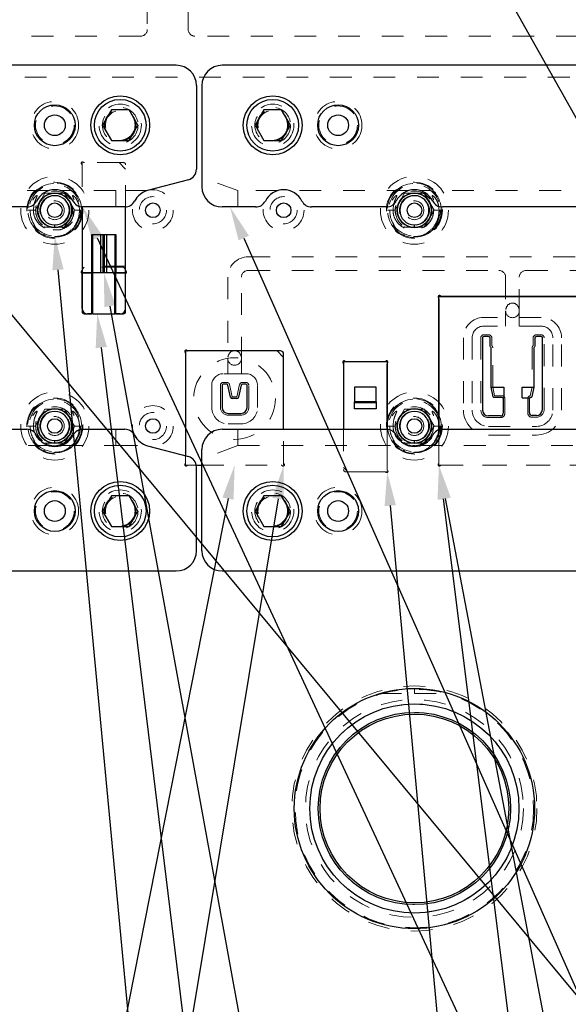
# Model space of a CAD drawing. Header units: inches. Extents: x 1880 to 2363, y -453 to -54.
# Tile 859 of 1056: x 2041.62 to 2044.14, y -70.51 to -66. Entities that reach past the tile are written whole.
import ezdxf

# ---------------------------------------------------------------- set-up
doc = ezdxf.new("R2010")
doc.units = ezdxf.units.IN
doc.header["$LTSCALE"] = 0.5
doc.header["$MEASUREMENT"] = 0
doc.linetypes.add('HIDDEN', pattern=[0.225, 0.15, -0.075])
for name, color, linetype in [('DIE-M-S', 8, 'Continuous'), ('DIE-M-S2', 1, 'Continuous'), ('DIE-M-S3', 8, 'Continuous'), ('DSS-M-S', 53, 'Continuous'), ('RAI-M-S', 8, 'Continuous'), ('SID-M-S', 105, 'Continuous'), ('SVD-M-S', 8, 'Continuous')]:
    doc.layers.add(name, color=color, linetype=linetype)

msp = doc.modelspace()

# ---------------------------------------------------------------- linework, layer by layer
at = {"layer": 'DIE-M-S', "linetype": 'HIDDEN', "lineweight": 18}
for p, q in [((2041.90679, -66.66336), (2041.90679, -66.85585)), ((2042.09679, -66.6524), (2041.91775, -66.6524)), ((2042.10679, -66.85585), (2042.10679, -66.6624)), ((2042.83179, -68.03011), (2042.83179, -67.87617)), ((2043.10679, -67.87617), (2043.10679, -68.06107)), ((2043.30679, -68.06011), (2043.30679, -67.87628)), ((2043.54429, -67.87878), (2043.54429, -68.03011)), ((2042.38179, -67.99787), (2042.38179, -68.03011)), ((2042.39275, -68.04107), (2042.43106, -68.04107)), ((2042.45679, -68.04107), (2042.82084, -68.04107)), ((2043.11679, -68.07107), (2043.29584, -68.07107)), ((2043.55525, -68.04107), (2044.18929, -68.04107))]:
    msp.add_line(p, q, dxfattribs=at)
at = {"layer": 'DIE-M-S', "linetype": 'Continuous', "lineweight": 25}
for p, q in [((2041.90679, -66.85585), (2041.90679, -67.14645)), ((2042.10679, -67.14645), (2042.10679, -66.85585)), ((2041.90679, -67.1609), (2041.90679, -67.33607)), ((2042.10679, -67.33607), (2042.10679, -67.1609)), ((2044.20834, -67.26607), (2043.55525, -67.26607)), ((2043.54429, -67.27702), (2043.54429, -67.87878)), ((2041.91679, -67.34607), (2041.95179, -67.34607)), ((2042.06179, -67.34607), (2042.09679, -67.34607)), ((2042.38179, -67.52702), (2042.38179, -67.99787)), ((2042.81679, -67.51607), (2042.39275, -67.51607)), ((2042.83179, -67.87617), (2042.83179, -67.53107)), ((2043.10679, -67.57702), (2043.10679, -67.87617)), ((2043.29584, -67.56607), (2043.11775, -67.56607)), ((2043.30679, -67.87628), (2043.30679, -67.57702)), ((2042.43106, -68.04107), (2042.45679, -68.04107))]:
    msp.add_line(p, q, dxfattribs=at)
at = {"layer": 'DIE-M-S', "linetype": 'HIDDEN', "lineweight": 18}
for centre in [(2042.08179, -66.48097), (2042.78179, -66.48097), (2042.08179, -68.25117), (2042.78179, -68.25117)]:
    msp.add_circle(centre, 0.068, dxfattribs=at)
at = {"layer": 'DIE-M-S', "linetype": 'Continuous', "lineweight": 25}
for centre, radius in [((2041.78179, -66.87107), 0.079), ((2043.43179, -66.87107), 0.079), ((2042.23179, -66.87107), 0.0335), ((2042.83179, -66.87107), 0.0335), ((2041.78179, -67.86107), 0.079), ((2043.43179, -67.86107), 0.079), ((2042.23179, -67.86107), 0.0335), ((2043.43179, -69.61607), 0.55118)]:
    msp.add_circle(centre, radius, dxfattribs=at)
at = {"layer": 'DIE-M-S', "linetype": 'HIDDEN', "lineweight": 18}
for centre, radius, start, end in [((2041.90891, -66.65453), 0.006, 42.59227, 227.40773), ((2041.90079, -66.66336), 0.006, 0, 47.40773), ((2041.91775, -66.6464), 0.006, 222.59227, 270), ((2042.09679, -66.6624), 0.01, 0, 90), ((2042.38391, -68.03894), 0.006, 132.59227, 317.40773), ((2042.37579, -68.03011), 0.006, 312.59227, 0), ((2042.82967, -68.03894), 0.006, 222.59227, 47.40773), ((2042.83779, -68.03011), 0.006, 180, 227.40773), ((2043.54641, -68.03894), 0.006, 132.59227, 317.40773), ((2043.53829, -68.03011), 0.006, 312.59227, 0), ((2042.39275, -68.04707), 0.006, 90, 137.40773), ((2042.82084, -68.04707), 0.006, 42.59227, 90), ((2043.11679, -68.06107), 0.01, 180, 270), ((2043.29584, -68.07707), 0.006, 42.59227, 90), ((2043.30467, -68.06894), 0.006, 222.59227, 47.40773), ((2043.31279, -68.06011), 0.006, 180, 227.40773), ((2043.55525, -68.04707), 0.006, 90, 137.40773)]:
    msp.add_arc(centre, radius, start, end, dxfattribs=at)
at = {"layer": 'DIE-M-S', "linetype": 'Continuous', "lineweight": 25}
for centre, radius, start, end in [((2041.90891, -67.15528), 0.006, 132.59227, 249.29519), ((2041.90079, -67.14645), 0.006, 312.59227, 0), ((2042.11279, -67.14645), 0.006, 180, 227.40773), ((2042.10467, -67.15528), 0.006, 290.70481, 47.40773), ((2043.54641, -67.26819), 0.006, 42.59227, 227.40773), ((2043.55525, -67.26007), 0.006, 222.59227, 270), ((2043.53829, -67.27702), 0.006, 0, 47.40773), ((2041.91679, -67.33607), 0.01, 180, 270), ((2042.09679, -67.33607), 0.01, 270, 0), ((2042.38391, -67.51819), 0.006, 42.59227, 227.40773), ((2042.37579, -67.52702), 0.006, 0, 47.40773), ((2042.39275, -67.51007), 0.006, 222.59227, 270), ((2042.81679, -67.53107), 0.015, 0, 90), ((2043.10891, -67.56819), 0.006, 42.59227, 227.40773), ((2043.10079, -67.57702), 0.006, 0, 47.40773), ((2043.11775, -67.56007), 0.006, 222.59227, 270), ((2043.29584, -67.56007), 0.006, 270, 317.40773), ((2043.30467, -67.56819), 0.006, 312.59227, 137.40773), ((2043.31279, -67.57702), 0.006, 132.59227, 180)]:
    msp.add_arc(centre, radius, start, end, dxfattribs=at)
at = {"layer": 'DIE-M-S2', "linetype": 'HIDDEN', "lineweight": 18}
for p, q in [((2041.90679, -66.6524), (2041.90679, -66.85585)), ((2042.07679, -66.6524), (2041.90679, -66.6524)), ((2042.10679, -66.6824), (2042.07679, -66.6524)), ((2042.10679, -66.85585), (2042.10679, -66.6824)), ((2042.10679, -67.1274), (2041.90679, -67.1274)), ((2041.91679, -67.1324), (2041.90679, -67.1424)), ((2042.09679, -67.1324), (2041.91679, -67.1324)), ((2042.10679, -67.1424), (2042.09679, -67.1324)), ((2042.83179, -68.04107), (2042.83179, -67.87617)), ((2043.10679, -67.87617), (2043.10679, -68.05107)), ((2043.10679, -67.87617), (2043.10679, -68.05107)), ((2043.30679, -67.87628), (2043.30679, -68.07107)), ((2043.30679, -67.87628), (2043.30679, -68.07107)), ((2043.54429, -68.04107), (2043.54429, -67.87878)), ((2042.38179, -67.99787), (2042.38179, -68.04107)), ((2042.38179, -68.04107), (2042.43106, -68.04107)), ((2042.45679, -68.04107), (2042.83179, -68.04107)), ((2043.12679, -68.07107), (2043.10679, -68.05107)), ((2043.12679, -68.07107), (2043.10679, -68.05107)), ((2043.30679, -68.07107), (2043.12679, -68.07107)), ((2043.30679, -68.07107), (2043.12679, -68.07107)), ((2043.54429, -68.04107), (2044.16929, -68.04107))]:
    msp.add_line(p, q, dxfattribs=at)
at = {"layer": 'DIE-M-S2', "linetype": 'Continuous', "lineweight": 25}
for p, q in [((2041.90679, -66.85585), (2041.90679, -67.1574)), ((2042.10679, -67.1574), (2042.10679, -66.85585)), ((2041.95179, -67.1574), (2041.95179, -66.9824)), ((2041.95179, -66.9824), (2041.95679, -66.9824)), ((2041.95679, -67.1574), (2041.95679, -66.9824)), ((2041.95679, -66.9824), (2041.99265, -66.9824)), ((2041.99265, -67.1574), (2041.99265, -66.9824)), ((2041.99265, -66.9824), (2042.00315, -66.9824)), ((2042.00315, -67.1574), (2042.00315, -66.9824)), ((2042.00315, -66.9824), (2042.01044, -66.9824)), ((2042.01044, -67.1574), (2042.01044, -66.9824)), ((2042.01044, -66.9824), (2042.02094, -66.9824)), ((2042.02094, -67.1574), (2042.02094, -66.9824)), ((2042.02094, -66.9824), (2042.05679, -66.9824)), ((2042.05679, -66.9824), (2042.05679, -67.1574)), ((2042.05679, -66.9824), (2042.06179, -66.9824)), ((2042.06179, -66.9824), (2042.06179, -67.1574)), ((2041.90679, -67.32107), (2041.90679, -67.1574)), ((2041.95179, -67.1574), (2041.90679, -67.1574)), ((2041.90679, -67.1574), (2041.95179, -67.1574)), ((2041.95179, -67.34607), (2041.95179, -67.1574)), ((2041.95648, -67.1574), (2041.95179, -67.1574)), ((2041.95679, -67.1574), (2041.95179, -67.1574)), ((2041.95648, -67.34607), (2041.95648, -67.1574)), ((2041.99265, -67.1574), (2041.95679, -67.1574)), ((2042.00315, -67.1574), (2041.99265, -67.1574)), ((2042.02094, -67.1574), (2042.00315, -67.1574)), ((2042.01044, -67.1574), (2042.00315, -67.1574)), ((2042.02094, -67.1574), (2042.01044, -67.1574)), ((2042.05679, -67.1574), (2042.02094, -67.1574)), ((2042.06179, -67.1574), (2042.05679, -67.1574)), ((2042.05711, -67.34607), (2042.05711, -67.1574)), ((2042.06179, -67.1574), (2042.05711, -67.1574)), ((2042.06179, -67.34607), (2042.06179, -67.1574)), ((2042.10679, -67.1574), (2042.06179, -67.1574)), ((2042.06179, -67.1574), (2042.10679, -67.1574)), ((2042.10679, -67.32107), (2042.10679, -67.1574)), ((2043.54429, -67.26607), (2044.21929, -67.26607)), ((2043.54429, -67.87878), (2043.54429, -67.26607)), ((2041.95179, -67.34607), (2041.93179, -67.34607)), ((2041.95648, -67.34607), (2041.95179, -67.34607)), ((2041.95648, -67.34607), (2042.05711, -67.34607)), ((2042.06179, -67.34607), (2042.05711, -67.34607)), ((2042.08179, -67.34607), (2042.06179, -67.34607)), ((2043.77226, -67.45051), (2043.74979, -67.45051)), ((2044.01379, -67.45051), (2043.99132, -67.45051)), ((2043.74462, -67.45568), (2043.74462, -67.78768)), ((2043.77943, -67.49509), (2043.77943, -67.45768)), ((2043.78127, -67.49692), (2043.77943, -67.49509)), ((2043.98415, -67.49509), (2043.98231, -67.49692)), ((2043.98415, -67.45768), (2043.98415, -67.49509)), ((2044.01896, -67.78568), (2044.01896, -67.45568)), ((2042.80179, -67.51607), (2042.38179, -67.51607)), ((2042.38179, -67.51607), (2042.38179, -67.99787)), ((2042.83179, -67.54607), (2042.80179, -67.51607)), ((2043.78337, -67.68276), (2043.78337, -67.50199)), ((2043.98021, -67.50199), (2043.98021, -67.68276)), ((2042.83179, -67.87617), (2042.83179, -67.54607)), ((2043.10679, -67.56607), (2043.10679, -67.87617)), ((2043.30679, -67.56607), (2043.10679, -67.56607)), ((2043.30679, -67.56607), (2043.10679, -67.56607)), ((2043.10679, -67.56607), (2043.10679, -67.87617)), ((2043.30679, -67.56607), (2043.30679, -67.87628)), ((2043.30679, -67.56607), (2043.30679, -67.87628)), ((2042.54962, -67.67407), (2042.54962, -67.77607)), ((2042.57105, -67.6689), (2042.55479, -67.6689)), ((2042.5884, -67.72889), (2042.5761, -67.67295)), ((2042.63749, -67.67295), (2042.62518, -67.72889)), ((2042.65879, -67.6689), (2042.64254, -67.6689)), ((2042.66396, -67.77607), (2042.66396, -67.67407)), ((2043.25679, -67.68299), (2043.15679, -67.68299)), ((2043.15679, -67.68299), (2043.15679, -67.74943)), ((2043.25679, -67.68299), (2043.15679, -67.68299)), ((2043.15679, -67.68299), (2043.15679, -67.74943)), ((2043.25679, -67.74943), (2043.25679, -67.68299)), ((2043.25679, -67.74943), (2043.25679, -67.68299)), ((2043.78342, -67.68299), (2043.78337, -67.68276)), ((2043.79328, -67.72782), (2043.78342, -67.68299)), ((2043.78342, -67.68299), (2043.84179, -67.68299)), ((2043.84179, -67.68299), (2043.84179, -67.73221)), ((2043.92679, -67.68299), (2043.98016, -67.68299)), ((2043.92679, -67.73221), (2043.92679, -67.68299)), ((2043.98016, -67.68299), (2043.9703, -67.72782)), ((2043.98021, -67.68276), (2043.98016, -67.68299)), ((2042.61754, -67.73504), (2042.59605, -67.73504)), ((2043.15679, -67.75443), (2043.15679, -67.74943)), ((2043.25679, -67.74943), (2043.15679, -67.74943)), ((2043.15679, -67.75443), (2043.15679, -67.74943)), ((2043.25679, -67.74943), (2043.15679, -67.74943)), ((2043.25679, -67.75443), (2043.15679, -67.75443)), ((2043.15679, -67.78233), (2043.15679, -67.75443)), ((2043.25679, -67.75443), (2043.15679, -67.75443)), ((2043.15679, -67.78233), (2043.15679, -67.75443)), ((2043.25679, -67.74943), (2043.25679, -67.75443)), ((2043.25679, -67.74943), (2043.25679, -67.75443)), ((2043.25679, -67.75443), (2043.25679, -67.78233)), ((2043.25679, -67.75443), (2043.25679, -67.78233)), ((2043.79605, -67.73004), (2043.79328, -67.72782)), ((2043.83379, -67.73004), (2043.79605, -67.73004)), ((2043.838, -67.73221), (2043.83379, -67.73004)), ((2043.838, -67.73221), (2043.84179, -67.73221)), ((2043.83896, -67.73521), (2043.83896, -67.80268)), ((2043.92679, -67.73221), (2043.96079, -67.73221)), ((2043.95962, -67.80068), (2043.95962, -67.73548)), ((2043.96434, -67.73033), (2043.96079, -67.73221)), ((2043.96778, -67.73003), (2043.96434, -67.73033)), ((2043.9703, -67.72782), (2043.96778, -67.73003)), ((2042.57679, -67.80324), (2042.63679, -67.80324)), ((2043.25679, -67.78233), (2043.15679, -67.78233)), ((2043.25679, -67.78233), (2043.15679, -67.78233)), ((2043.99179, -67.81285), (2043.97179, -67.81285)), ((2043.82679, -67.81485), (2043.77179, -67.81485)), ((2042.43106, -68.04107), (2042.45679, -68.04107))]:
    msp.add_line(p, q, dxfattribs=at)
for centre, radius, start, end in [((2041.93179, -67.32107), 0.025, 180, 270), ((2042.08179, -67.32107), 0.025, 270, 0), ((2043.74979, -67.45568), 0.00517, 90, 180), ((2043.77226, -67.45768), 0.00717, 0, 90), ((2043.99132, -67.45768), 0.00717, 90, 180), ((2044.01379, -67.45568), 0.00517, 0, 90), ((2043.7762, -67.50199), 0.00717, 0, 45), ((2043.98738, -67.50199), 0.00717, 135, 180), ((2042.55479, -67.67407), 0.00517, 90, 180), ((2042.57105, -67.67407), 0.00517, 12.40742, 90), ((2042.64254, -67.67407), 0.00517, 90, 167.59258), ((2042.65879, -67.67407), 0.00517, 0, 90), ((2042.59605, -67.72721), 0.00783, 192.40742, 270), ((2042.61754, -67.72721), 0.00783, 270, 347.59258), ((2043.83379, -67.73521), 0.00517, 0, 35.46923), ((2043.96479, -67.73548), 0.00517, 140.75669, 180), ((2042.57679, -67.77607), 0.02717, 180, 270), ((2042.63679, -67.77607), 0.02717, 270, 0), ((2043.77179, -67.78768), 0.02717, 180, 270), ((2043.82679, -67.80268), 0.01217, 270, 0), ((2043.97179, -67.80068), 0.01217, 180, 270), ((2043.99179, -67.78568), 0.02717, 270, 0)]:
    msp.add_arc(centre, radius, start, end, dxfattribs=at)
at = {"layer": 'DIE-M-S3', "linetype": 'HIDDEN', "lineweight": 18}
for p, q in [((2042.20627, -65.11607), (2042.20627, -66.04107)), ((2042.39377, -66.04107), (2042.39377, -65.11607)), ((2042.17502, -66.07232), (2035.43179, -66.07232)), ((2044.78179, -66.07232), (2042.42502, -66.07232)), ((2040.64429, -66.25982), (2044.56929, -66.25982)), ((2041.81526, -66.87107), (2041.81526, -66.87107)), ((2041.8251, -66.87107), (2041.8251, -66.87107)), ((2041.85069, -66.87107), (2041.85069, -66.87107)), ((2041.86053, -66.87107), (2041.86053, -66.87107)), ((2043.46526, -66.87107), (2043.46526, -66.87107)), ((2043.4751, -66.87107), (2043.4751, -66.87107)), ((2043.50069, -66.87107), (2043.50069, -66.87107)), ((2043.51053, -66.87107), (2043.51053, -66.87107)), ((2041.78179, -66.98918), (2041.78179, -66.98918)), ((2043.43179, -66.98918), (2043.43179, -66.98918)), ((2044.56929, -67.08482), (2042.66929, -67.08482)), ((2042.57554, -67.17857), (2042.57554, -67.55107)), ((2042.63804, -67.55107), (2042.63804, -67.17857)), ((2042.66929, -67.14732), (2043.81929, -67.14732)), ((2043.85054, -67.17857), (2043.85054, -67.33268)), ((2043.91304, -67.33268), (2043.91304, -67.17857)), ((2043.94429, -67.14732), (2044.56929, -67.14732)), ((2043.85054, -67.33268), (2043.85054, -67.40268)), ((2043.91304, -67.40268), (2043.91304, -67.33268)), ((2044.01379, -67.40268), (2043.74979, -67.40268)), ((2043.77226, -67.44268), (2043.74979, -67.44268)), ((2044.01379, -67.44268), (2043.99132, -67.44268)), ((2043.69679, -67.45568), (2043.69679, -67.78768)), ((2043.73679, -67.45568), (2043.73679, -67.78768)), ((2043.78726, -67.49187), (2043.78726, -67.45768)), ((2043.97632, -67.45768), (2043.97632, -67.49187)), ((2044.02679, -67.78568), (2044.02679, -67.45568)), ((2044.06679, -67.78768), (2044.06679, -67.45568)), ((2043.7912, -67.68191), (2043.7912, -67.50199)), ((2043.97238, -67.50199), (2043.97238, -67.68191)), ((2042.57554, -67.55107), (2042.57554, -67.62107)), ((2042.63804, -67.62107), (2042.63804, -67.55107)), ((2042.65879, -67.62107), (2042.55479, -67.62107)), ((2042.50179, -67.67407), (2042.50179, -67.77607)), ((2042.54179, -67.67407), (2042.54179, -67.77607)), ((2042.57105, -67.66107), (2042.55479, -67.66107)), ((2042.59605, -67.72721), (2042.58374, -67.67127)), ((2042.62984, -67.67127), (2042.61754, -67.72721)), ((2042.65879, -67.66107), (2042.64254, -67.66107)), ((2042.67179, -67.77607), (2042.67179, -67.67407)), ((2042.71179, -67.77607), (2042.71179, -67.67407)), ((2043.80007, -67.72221), (2043.7912, -67.68191)), ((2043.83379, -67.72221), (2043.80007, -67.72221)), ((2043.97238, -67.68191), (2043.96344, -67.72255)), ((2042.61754, -67.72721), (2042.59605, -67.72721)), ((2043.84679, -67.80268), (2043.84679, -67.73521)), ((2043.95179, -67.73548), (2043.95179, -67.80068)), ((2042.57679, -67.81107), (2042.63679, -67.81107)), ((2042.57679, -67.85107), (2042.63679, -67.85107)), ((2043.77179, -67.82268), (2043.82679, -67.82268)), ((2043.97179, -67.82068), (2043.99179, -67.82068)), ((2041.81526, -67.86107), (2041.81526, -67.86107)), ((2041.8251, -67.86107), (2041.8251, -67.86107)), ((2041.85069, -67.86107), (2041.85069, -67.86107)), ((2041.86053, -67.86107), (2041.86053, -67.86107)), ((2043.46526, -67.86107), (2043.46526, -67.86107)), ((2043.4751, -67.86107), (2043.4751, -67.86107)), ((2043.50069, -67.86107), (2043.50069, -67.86107)), ((2043.51053, -67.86107), (2043.51053, -67.86107)), ((2043.77179, -67.86268), (2043.99179, -67.86268)), ((2041.78179, -67.97918), (2041.78179, -67.97918)), ((2043.43179, -67.97918), (2043.43179, -67.97918))]:
    msp.add_line(p, q, dxfattribs=at)
for centre, radius in [((2041.78179, -66.48097), 0.10937), ((2043.08179, -66.48097), 0.10938), ((2041.78179, -66.87107), 0.125), ((2041.78179, -66.87107), 0.11811), ((2043.43179, -66.87107), 0.125), ((2043.43179, -66.87107), 0.11811), ((2041.78179, -66.87107), 0.0689), ((2042.23179, -66.87107), 0.0625), ((2042.83179, -66.87107), 0.0625), ((2043.43179, -66.87107), 0.0689), ((2041.78179, -66.87107), 0.04331), ((2043.43179, -66.87107), 0.04331), ((2041.78179, -67.86107), 0.125), ((2041.78179, -67.86107), 0.11811), ((2043.43179, -67.86107), 0.125), ((2043.43179, -67.86107), 0.11811), ((2041.78179, -67.86107), 0.0689), ((2042.23179, -67.86107), 0.0625), ((2043.43179, -67.86107), 0.0689), ((2041.78179, -67.86107), 0.04331), ((2043.43179, -67.86107), 0.04331), ((2041.78179, -68.25117), 0.10938), ((2043.08179, -68.25117), 0.10938), ((2043.43179, -69.61607), 0.5625)]:
    msp.add_circle(centre, radius, dxfattribs=at)
at = {"layer": 'DIE-M-S3', "linetype": 'Continuous', "lineweight": 25}
for centre in [(2041.78179, -66.87107), (2043.43179, -66.87107), (2041.78179, -67.86107), (2043.43179, -67.86107)]:
    msp.add_circle(centre, 0.03346, dxfattribs=at)
at = {"layer": 'DIE-M-S3', "linetype": 'HIDDEN', "lineweight": 18}
for centre, radius, start, end in [((2042.17502, -66.04107), 0.03125, 270, 0), ((2042.42502, -66.04107), 0.03125, 180, 270), ((2042.66929, -67.17857), 0.09375, 90, 180), ((2042.66929, -67.17857), 0.03125, 90, 180), ((2043.81929, -67.17857), 0.03125, 0, 90), ((2043.94429, -67.17857), 0.03125, 90, 180), ((2043.88179, -67.33268), 0.03125, 180, 0), ((2043.74979, -67.45568), 0.053, 90, 180), ((2044.01379, -67.45568), 0.053, 0, 90), ((2043.74979, -67.45568), 0.013, 90, 180), ((2043.77226, -67.45768), 0.015, 0, 90), ((2043.99132, -67.45768), 0.015, 90, 180), ((2044.01379, -67.45568), 0.013, 0, 90), ((2043.7762, -67.50199), 0.015, 0, 42.47833), ((2043.98738, -67.50199), 0.015, 137.52167, 180), ((2042.60679, -67.55107), 0.03125, 180, 0), ((2042.55479, -67.67407), 0.053, 90, 180), ((2042.65879, -67.67407), 0.053, 0, 90), ((2042.55479, -67.67407), 0.013, 90, 180), ((2042.57105, -67.67407), 0.013, 12.40742, 90), ((2042.64254, -67.67407), 0.013, 90, 167.59258), ((2042.65879, -67.67407), 0.013, 0, 90), ((2043.83379, -67.73521), 0.013, 0, 90), ((2043.96479, -67.73548), 0.013, 95.96235, 180), ((2042.57679, -67.77607), 0.075, 180, 270), ((2042.57679, -67.77607), 0.035, 180, 270), ((2042.63679, -67.77607), 0.035, 270, 0), ((2042.63679, -67.77607), 0.075, 270, 0), ((2043.77179, -67.78768), 0.075, 180, 270), ((2043.77179, -67.78768), 0.035, 180, 270), ((2043.82679, -67.80268), 0.02, 270, 0), ((2043.97179, -67.80068), 0.02, 180, 270), ((2043.99179, -67.78568), 0.035, 270, 0), ((2043.99179, -67.78768), 0.075, 270, 0)]:
    msp.add_arc(centre, radius, start, end, dxfattribs=at)
at = {"layer": 'DIE-M-S3', "linetype": 'Continuous', "lineweight": 25}
for centre, radius, start, end in [((2041.78179, -66.87107), 0.07874, 0, 270), ((2041.78179, -66.87107), 0.06693, 0, 270), ((2043.43179, -66.87107), 0.07874, 0, 270), ((2043.43179, -66.87107), 0.06693, 0, 270), ((2041.78179, -66.87107), 0.07874, 270, 0), ((2041.78179, -66.87107), 0.06693, 270, 0), ((2043.43179, -66.87107), 0.07874, 270, 0), ((2043.43179, -66.87107), 0.06693, 270, 0), ((2041.78179, -67.86107), 0.07874, 0, 270), ((2041.78179, -67.86107), 0.06693, 0, 270), ((2043.43179, -67.86107), 0.07874, 0, 270), ((2043.43179, -67.86107), 0.06693, 0, 270), ((2041.78179, -67.86107), 0.07874, 270, 0), ((2041.78179, -67.86107), 0.06693, 270, 0), ((2043.43179, -67.86107), 0.07874, 270, 0), ((2043.43179, -67.86107), 0.06693, 270, 0)]:
    msp.add_arc(centre, radius, start, end, dxfattribs=at)
at = {"layer": 'DIE-M-S3', "linetype": 'HIDDEN', "lineweight": 18}
for centre in [(2043.88179, -67.33268), (2042.60679, -67.55107)]:
    msp.add_ellipse(centre, major_axis=(0, -0.03608), ratio=0.8660254, start_param=1.5707963, end_param=4.712389, dxfattribs=at)
at = {"layer": 'DIE-M-S3', "linetype": 'Continuous', "lineweight": 25}
for points in [[(2041.78179, -66.94981), (2041.78179, -66.9496), (2041.78179, -66.94916), (2041.78179, -66.94597), (2041.78179, -66.942), (2041.78179, -66.93929), (2041.78179, -66.93799)], [(2043.43179, -66.94981), (2043.43179, -66.9496), (2043.43179, -66.94916), (2043.43179, -66.94597), (2043.43179, -66.942), (2043.43179, -66.93929), (2043.43179, -66.93799)], [(2041.78179, -67.93981), (2041.78179, -67.9396), (2041.78179, -67.93916), (2041.78179, -67.93597), (2041.78179, -67.932), (2041.78179, -67.92929), (2041.78179, -67.92799)], [(2043.43179, -67.93981), (2043.43179, -67.9396), (2043.43179, -67.93916), (2043.43179, -67.93597), (2043.43179, -67.932), (2043.43179, -67.92929), (2043.43179, -67.92799)]]:
    msp.add_open_spline(points, degree=3, knots=[0, 0, 0, 0, 0.2702613, 0.5624294, 0.7897364, 1, 1, 1, 1], dxfattribs=at)
at = {"layer": 'DSS-M-S', "linetype": 'HIDDEN', "lineweight": 18}
for p, q in [((2044.01379, -67.36268), (2043.74979, -67.36268)), ((2043.65679, -67.45568), (2043.65679, -67.78768)), ((2044.10679, -67.78768), (2044.10679, -67.45568)), ((2043.77179, -67.90268), (2043.99179, -67.90268)), ((2043.43179, -69.08851), (2043.43179, -69.06488)), ((2043.27216, -69.08851), (2043.43179, -69.08851)), ((2043.43179, -69.08851), (2043.59142, -69.08851))]:
    msp.add_line(p, q, dxfattribs=at)
for centre, radius in [((2041.78179, -66.87107), 0.1285), ((2043.43179, -66.87107), 0.1285), ((2042.23179, -66.87107), 0.09375), ((2042.83179, -66.87107), 0.09375), ((2042.60679, -67.73504), 0.1875), ((2041.78179, -67.86107), 0.1285), ((2042.23179, -67.86107), 0.09375), ((2043.43179, -67.86107), 0.1285), ((2043.43179, -69.61607), 0.54724), ((2043.43179, -69.61607), 0.5), ((2043.43179, -69.61607), 0.47999), ((2043.43179, -69.61607), 0.44122)]:
    msp.add_circle(centre, radius, dxfattribs=at)
at = {"layer": 'DSS-M-S', "linetype": 'Continuous', "lineweight": 25}
for radius in [0.55118, 0.47999, 0.44122, 0.43307]:
    msp.add_circle((2043.43179, -69.61607), radius, dxfattribs=at)
at = {"layer": 'DSS-M-S', "linetype": 'HIDDEN', "lineweight": 18}
for centre, radius, start, end in [((2043.74979, -67.45568), 0.093, 90, 180), ((2044.01379, -67.45568), 0.093, 0, 90), ((2043.77179, -67.78768), 0.115, 180, 270), ((2043.99179, -67.78768), 0.115, 270, 0)]:
    msp.add_arc(centre, radius, start, end, dxfattribs=at)
at = {"layer": 'RAI-M-S', "linetype": 'Continuous', "lineweight": 25}
for p, q in [((2042.33879, -66.20597), (2038.92479, -66.20597)), ((2046.06379, -66.20597), (2042.54979, -66.20597)), ((2042.43179, -66.29897), (2042.43179, -66.68255)), ((2042.45679, -66.29897), (2042.45679, -66.76297)), ((2042.39455, -66.73089), (2042.20781, -66.78018)), ((2041.65335, -66.85597), (2041.16024, -66.85597)), ((2042.10335, -66.85597), (2041.91024, -66.85597)), ((2042.70335, -66.85597), (2042.54979, -66.85597)), ((2043.30335, -66.85597), (2042.96024, -66.85597)), ((2044.20335, -66.85597), (2043.56024, -66.85597)), ((2041.16024, -67.87617), (2041.65335, -67.87617)), ((2041.91024, -67.87617), (2042.10335, -67.87617)), ((2042.54979, -67.87617), (2043.30335, -67.87617)), ((2043.56024, -67.87617), (2044.20335, -67.87617)), ((2042.20781, -67.95195), (2042.39455, -68.00124)), ((2042.45679, -68.43317), (2042.45679, -67.96917)), ((2042.43179, -68.43317), (2042.43179, -68.04958)), ((2038.92479, -68.52617), (2042.33879, -68.52617)), ((2042.54979, -68.52617), (2046.06379, -68.52617))]:
    msp.add_line(p, q, dxfattribs=at)
at = {"layer": 'RAI-M-S', "linetype": 'HIDDEN', "lineweight": 18}
for p, q in [((2042.62164, -66.78107), (2042.45679, -66.72107)), ((2041.75466, -66.78107), (2041.05892, -66.78107)), ((2042.06116, -66.78107), (2041.80892, -66.78107)), ((2042.20466, -66.78107), (2042.06116, -66.78107)), ((2042.06116, -66.85597), (2042.06116, -66.78107)), ((2042.62164, -66.85597), (2042.62164, -66.78107)), ((2042.80466, -66.78107), (2042.62164, -66.78107)), ((2043.40466, -66.78107), (2042.85892, -66.78107)), ((2044.30466, -66.78107), (2043.45892, -66.78107)), ((2042.06116, -67.95107), (2042.06116, -67.87617)), ((2042.62164, -67.95107), (2042.62164, -67.87617)), ((2041.05892, -67.95107), (2041.75466, -67.95107)), ((2041.80892, -67.95107), (2042.06116, -67.95107)), ((2042.06116, -67.95107), (2042.20466, -67.95107)), ((2042.62164, -67.95107), (2042.45679, -68.01107)), ((2042.62164, -67.95107), (2043.40466, -67.95107)), ((2043.45892, -67.95107), (2044.30466, -67.95107))]:
    msp.add_line(p, q, dxfattribs=at)
at = {"layer": 'RAI-M-S', "linetype": 'Continuous', "lineweight": 25}
for centre in [(2041.78179, -66.48097), (2043.08179, -66.48097), (2041.78179, -68.25117), (2043.08179, -68.25117)]:
    msp.add_circle(centre, 0.09375, dxfattribs=at)
at = {"layer": 'RAI-M-S', "linetype": 'HIDDEN', "lineweight": 18}
for centre in [(2042.08179, -66.48097), (2042.78179, -66.48097), (2042.08179, -68.25117), (2042.78179, -68.25117)]:
    msp.add_circle(centre, 0.097, dxfattribs=at)
at = {"layer": 'RAI-M-S', "linetype": 'Continuous', "lineweight": 25}
for centre, radius, start, end in [((2042.33879, -66.29897), 0.093, 0, 90), ((2042.54979, -66.29897), 0.093, 90, 180), ((2042.38179, -66.68255), 0.05, 284.78377, 0), ((2042.54979, -66.76297), 0.093, 180, 270), ((2041.78179, -66.87107), 0.094, 26.87743, 153.12257), ((2042.23179, -66.87107), 0.094, 104.78377, 153.12257), ((2042.83179, -66.87107), 0.094, 26.87743, 153.12257), ((2043.43179, -66.87107), 0.094, 26.87743, 153.12257), ((2041.65335, -66.80597), 0.05, 270, 333.12257), ((2041.91024, -66.80597), 0.05, 206.87743, 270), ((2042.10335, -66.80597), 0.05, 270, 333.12257), ((2042.70335, -66.80597), 0.05, 270, 333.12257), ((2042.96024, -66.80597), 0.05, 206.87743, 270), ((2043.30335, -66.80597), 0.05, 270, 333.12257), ((2043.56024, -66.80597), 0.05, 206.87743, 270), ((2041.65335, -67.92617), 0.05, 26.87743, 90), ((2041.78179, -67.86107), 0.094, 206.87743, 333.12257), ((2041.91024, -67.92617), 0.05, 90, 153.12257), ((2042.10335, -67.92617), 0.05, 26.87743, 90), ((2042.23179, -67.86107), 0.094, 206.87743, 255.21623), ((2042.54979, -67.96917), 0.093, 90, 180), ((2043.30335, -67.92617), 0.05, 26.87743, 90), ((2043.43179, -67.86107), 0.094, 206.87743, 333.12257), ((2043.56024, -67.92617), 0.05, 90, 153.12257), ((2042.38179, -68.04958), 0.05, 0, 75.21623), ((2042.33879, -68.43317), 0.093, 270, 0), ((2042.54979, -68.43317), 0.093, 180, 270)]:
    msp.add_arc(centre, radius, start, end, dxfattribs=at)
at = {"layer": 'SID-M-S'}
for p, q in [((2036.43968, -61.16066), (2048.11871, -75.21749)), ((2042.65822, -63.75206), (2049.09063, -75.19775)), ((2041.97602, -66.99742), (2045.78647, -75.19102)), ((2042.64883, -66.99863), (2046.27277, -75.18953)), ((2041.79638, -67.14449), (2042.55053, -75.17393)), ((2042.03476, -67.31088), (2043.46816, -75.1762)), ((2041.99519, -67.50091), (2043.00541, -75.76688)), ((2042.57657, -68.19411), (2041.19776, -75.17673)), ((2042.80625, -68.19496), (2041.64766, -75.17568)), ((2043.56373, -68.19585), (2044.44015, -75.17458)), ((2043.57336, -68.19433), (2044.89761, -75.17645)), ((2043.32106, -68.22641), (2043.95896, -75.17389))]:
    msp.add_line(p, q, dxfattribs=at)
for points in [[(2041.95244, -67.00838), (2041.91024, -66.85597), (2041.95244, -67.00838), (2041.99959, -66.98645)], [(2042.62506, -67.00915), (2042.58572, -66.85597), (2042.62506, -67.00915), (2042.67261, -66.98811)], [(2041.77049, -67.14692), (2041.78179, -66.98918), (2041.77049, -67.14692), (2041.82227, -67.14206)], [(2042.00918, -67.31554), (2042.00679, -67.1574), (2042.00918, -67.31554), (2042.06034, -67.30621)], [(2041.96938, -67.50407), (2041.97626, -67.34607), (2041.96938, -67.50407), (2042.02099, -67.49776)], [(2042.55106, -68.18907), (2042.60679, -68.04107), (2042.55106, -68.18907), (2042.60208, -68.19915)], [(2042.7806, -68.1907), (2042.83179, -68.04107), (2042.7806, -68.1907), (2042.8319, -68.19922)], [(2043.29516, -68.22879), (2043.30679, -68.07107), (2043.29516, -68.22879), (2043.34695, -68.22403)], [(2043.53793, -68.19909), (2043.54429, -68.04107), (2043.53793, -68.19909), (2043.58953, -68.19261)], [(2043.54782, -68.19918), (2043.54429, -68.04107), (2043.54782, -68.19918), (2043.59891, -68.18949)]]:
    msp.add_solid(points, dxfattribs=at)
at = {"layer": 'SVD-M-S', "linetype": 'Continuous', "lineweight": 25}
for p, q in [((2042.0412, -66.41065), (2042.0006, -66.48097)), ((2042.12239, -66.41065), (2042.0412, -66.41065)), ((2042.16298, -66.48097), (2042.12239, -66.41065)), ((2042.7412, -66.41065), (2042.7006, -66.48097)), ((2042.82239, -66.41065), (2042.7412, -66.41065)), ((2042.86298, -66.48097), (2042.82239, -66.41065)), ((2042.0006, -66.48097), (2042.0412, -66.55128)), ((2042.12239, -66.55128), (2042.16298, -66.48097)), ((2042.7006, -66.48097), (2042.7412, -66.55128)), ((2042.82239, -66.55128), (2042.86298, -66.48097)), ((2042.0412, -66.55128), (2042.12239, -66.55128)), ((2042.7412, -66.55128), (2042.82239, -66.55128)), ((2042.0412, -68.18085), (2042.0006, -68.25117)), ((2042.12239, -68.18085), (2042.0412, -68.18085)), ((2042.16298, -68.25117), (2042.12239, -68.18085)), ((2042.7412, -68.18085), (2042.7006, -68.25117)), ((2042.82239, -68.18085), (2042.7412, -68.18085)), ((2042.86298, -68.25117), (2042.82239, -68.18085)), ((2042.0006, -68.25117), (2042.0412, -68.32148)), ((2042.12239, -68.32148), (2042.16298, -68.25117)), ((2042.7006, -68.25117), (2042.7412, -68.32148)), ((2042.82239, -68.32148), (2042.86298, -68.25117)), ((2042.0412, -68.32148), (2042.12239, -68.32148)), ((2042.7412, -68.32148), (2042.82239, -68.32148))]:
    msp.add_line(p, q, dxfattribs=at)
at = {"layer": 'SVD-M-S', "linetype": 'HIDDEN', "lineweight": 18}
for p, q in [((2041.69161, -66.87107), (2041.7367, -66.79297)), ((2041.7367, -66.79297), (2041.82688, -66.79297)), ((2041.82688, -66.79297), (2041.87197, -66.87107)), ((2043.34161, -66.87107), (2043.3867, -66.79297)), ((2043.3867, -66.79297), (2043.47688, -66.79297)), ((2043.47688, -66.79297), (2043.52197, -66.87107)), ((2041.67094, -66.87107), (2041.65854, -66.87107)), ((2041.69341, -66.87107), (2041.65867, -66.87107)), ((2041.69354, -66.87107), (2041.67094, -66.87107)), ((2041.69436, -66.87583), (2041.69161, -66.87107)), ((2041.6983, -66.89874), (2041.69354, -66.87107)), ((2041.87197, -66.87107), (2041.82688, -66.94917)), ((2041.90496, -66.87107), (2041.87012, -66.87107)), ((2041.87017, -66.87107), (2041.90491, -66.87107)), ((2041.90504, -66.87107), (2041.87023, -66.87107)), ((2041.89967, -66.90706), (2041.90504, -66.87107)), ((2043.32094, -66.87107), (2043.30854, -66.87107)), ((2043.34341, -66.87107), (2043.30867, -66.87107)), ((2043.34354, -66.87107), (2043.32094, -66.87107)), ((2043.34436, -66.87583), (2043.34161, -66.87107)), ((2043.3483, -66.89874), (2043.34354, -66.87107)), ((2043.52197, -66.87107), (2043.47688, -66.94917)), ((2043.55496, -66.87107), (2043.52012, -66.87107)), ((2043.52017, -66.87107), (2043.55491, -66.87107)), ((2043.55504, -66.87107), (2043.52023, -66.87107)), ((2041.7367, -66.94917), (2041.73423, -66.94489)), ((2041.82688, -66.94917), (2041.7367, -66.94917)), ((2041.83369, -66.94303), (2041.81526, -66.95233)), ((2043.3867, -66.94917), (2043.38423, -66.94489)), ((2043.47688, -66.94917), (2043.3867, -66.94917)), ((2043.48369, -66.94303), (2043.46526, -66.95233)), ((2041.69161, -67.86107), (2041.7367, -67.78297)), ((2041.7367, -67.78297), (2041.82688, -67.78297)), ((2041.82688, -67.78297), (2041.87197, -67.86107)), ((2043.34161, -67.86107), (2043.3867, -67.78297)), ((2043.3867, -67.78297), (2043.47688, -67.78297)), ((2043.47688, -67.78297), (2043.52197, -67.86107)), ((2041.67094, -67.86107), (2041.65854, -67.86107)), ((2041.69341, -67.86107), (2041.65867, -67.86107)), ((2041.69354, -67.86107), (2041.67094, -67.86107)), ((2041.6983, -67.88874), (2041.69354, -67.86107)), ((2041.87197, -67.86107), (2041.82688, -67.93917)), ((2041.90496, -67.86107), (2041.87012, -67.86107)), ((2041.87017, -67.86107), (2041.90491, -67.86107)), ((2041.90504, -67.86107), (2041.87023, -67.86107)), ((2043.32094, -67.86107), (2043.30854, -67.86107)), ((2043.34341, -67.86107), (2043.30867, -67.86107)), ((2043.34354, -67.86107), (2043.32094, -67.86107)), ((2043.34436, -67.86583), (2043.34161, -67.86107)), ((2043.3483, -67.88874), (2043.34354, -67.86107)), ((2043.52197, -67.86107), (2043.47688, -67.93917)), ((2043.55496, -67.86107), (2043.52012, -67.86107)), ((2043.52017, -67.86107), (2043.55491, -67.86107)), ((2043.55504, -67.86107), (2043.52023, -67.86107)), ((2043.54967, -67.89706), (2043.55504, -67.86107)), ((2041.82688, -67.93917), (2041.7367, -67.93917)), ((2041.83369, -67.93303), (2041.81526, -67.94233)), ((2043.3867, -67.93917), (2043.38423, -67.93489)), ((2043.47688, -67.93917), (2043.3867, -67.93917)), ((2043.38703, -67.93779), (2043.39478, -67.94118)), ((2043.48369, -67.93303), (2043.46526, -67.94233))]:
    msp.add_line(p, q, dxfattribs=at)
at = {"layer": 'SVD-M-S', "linetype": 'Continuous', "lineweight": 25}
for centre, radius in [((2042.08179, -66.48097), 0.135), ((2042.08179, -66.48097), 0.1186), ((2042.78179, -66.48097), 0.135), ((2042.78179, -66.48097), 0.1186), ((2041.78179, -66.48097), 0.04775), ((2043.08179, -66.48097), 0.04775), ((2042.08179, -68.25117), 0.135), ((2042.78179, -68.25117), 0.135), ((2042.08179, -68.25117), 0.1186), ((2042.78179, -68.25117), 0.1186), ((2041.78179, -68.25117), 0.04775), ((2043.08179, -68.25117), 0.04775)]:
    msp.add_circle(centre, radius, dxfattribs=at)
at = {"layer": 'SVD-M-S', "linetype": 'HIDDEN', "lineweight": 18}
for centre, radius in [((2041.78179, -66.48097), 0.0885), ((2042.08179, -66.48097), 0.082), ((2042.08179, -66.48097), 0.07247), ((2042.08179, -66.48097), 0.0722), ((2042.08179, -66.48097), 0.07168), ((2042.78179, -66.48097), 0.082), ((2042.78179, -66.48097), 0.07247), ((2042.78179, -66.48097), 0.0722), ((2042.78179, -66.48097), 0.07168), ((2043.08179, -66.48097), 0.0885), ((2041.78179, -66.87107), 0.15625), ((2043.43179, -66.87107), 0.15625), ((2041.78179, -66.87107), 0.08825), ((2041.78179, -66.87107), 0.078), ((2043.43179, -66.87107), 0.08825), ((2043.43179, -66.87107), 0.078), ((2041.78179, -67.86107), 0.15625), ((2043.43179, -67.86107), 0.15625), ((2041.78179, -67.86107), 0.08825), ((2041.78179, -67.86107), 0.078), ((2043.43179, -67.86107), 0.08825), ((2043.43179, -67.86107), 0.078), ((2041.78179, -68.25117), 0.0885), ((2042.08179, -68.25117), 0.082), ((2042.78179, -68.25117), 0.082), ((2043.08179, -68.25117), 0.0885), ((2042.08179, -68.25117), 0.07247), ((2042.08179, -68.25117), 0.0722), ((2042.08179, -68.25117), 0.07168), ((2042.78179, -68.25117), 0.07247), ((2042.78179, -68.25117), 0.0722), ((2042.78179, -68.25117), 0.07168)]:
    msp.add_circle(centre, radius, dxfattribs=at)
for centre, start, end in [((2041.78179, -66.87107), 360, 315.72721), ((2043.43179, -66.87107), 360, 315.72721), ((2043.43179, -66.87107), 315.72721, 0), ((2041.78179, -67.86107), 0, 315.72721), ((2043.43179, -67.86107), 0, 315.72721)]:
    msp.add_arc(centre, 0.12325, start, end, dxfattribs=at)
for points, knots in [([(2041.68367, -66.87107), (2041.68468, -66.85923), (2041.68618, -66.84152), (2041.69363, -66.82229), (2041.69774, -66.81301), (2041.69968, -66.80836), (2041.70044, -66.80594), (2041.70063, -66.8047), (2041.70058, -66.80403), (2041.70044, -66.80363), (2041.7002, -66.80338), (2041.69991, -66.80323), (2041.69943, -66.80318), (2041.69826, -66.80343), (2041.69453, -66.8056), (2041.68556, -66.81457), (2041.67384, -66.8343), (2041.66873, -66.85581), (2041.66846, -66.86887), (2041.66841, -66.87107)], [0, 0, 0, 0, 0.2379614, 0.3558648, 0.4139563, 0.4430096, 0.4576723, 0.4650202, 0.468145, 0.4713047, 0.4731896, 0.4750753, 0.4777409, 0.4826796, 0.4989153, 0.5638328, 0.7365381, 0.9556022, 1, 1, 1, 1]), ([(2041.89517, -66.87107), (2041.8941, -66.85982), (2041.8922, -66.83967), (2041.88028, -66.81768), (2041.87069, -66.80689), (2041.86589, -66.80367), (2041.86447, -66.80324), (2041.86399, -66.80318), (2041.86359, -66.80326), (2041.86332, -66.80343), (2041.86311, -66.80371), (2041.86297, -66.80419), (2041.863, -66.80568), (2041.86482, -66.81096), (2041.87069, -66.82351), (2041.87813, -66.84434), (2041.87931, -66.86204), (2041.87991, -66.87107)], [0, 0, 0, 0, 0.2257023, 0.4042496, 0.4931466, 0.5153527, 0.5191338, 0.5229358, 0.5250771, 0.5272378, 0.5291333, 0.5319246, 0.5373757, 0.5588102, 0.6434775, 0.8183439, 1, 1, 1, 1]), ([(2043.33367, -66.87107), (2043.33468, -66.85923), (2043.33618, -66.84152), (2043.34363, -66.82229), (2043.34774, -66.81301), (2043.34968, -66.80836), (2043.35044, -66.80594), (2043.35063, -66.8047), (2043.35058, -66.80403), (2043.35044, -66.80363), (2043.3502, -66.80338), (2043.34991, -66.80323), (2043.34943, -66.80318), (2043.34826, -66.80343), (2043.34453, -66.8056), (2043.33556, -66.81457), (2043.32384, -66.8343), (2043.31873, -66.85581), (2043.31846, -66.86887), (2043.31841, -66.87107)], [0, 0, 0, 0, 0.23796142, 0.35586481, 0.41395627, 0.44300957, 0.45767228, 0.46502019, 0.46814497, 0.47130467, 0.47318958, 0.47507535, 0.47774085, 0.48267955, 0.49891534, 0.56383282, 0.73653813, 0.95560216, 1, 1, 1, 1]), ([(2043.54517, -66.87107), (2043.5441, -66.85982), (2043.5422, -66.83967), (2043.53028, -66.81768), (2043.52069, -66.80689), (2043.51589, -66.80367), (2043.51447, -66.80324), (2043.51399, -66.80318), (2043.51359, -66.80326), (2043.51332, -66.80343), (2043.51311, -66.80371), (2043.51297, -66.80419), (2043.513, -66.80568), (2043.51482, -66.81096), (2043.52069, -66.82351), (2043.52813, -66.84434), (2043.52931, -66.86204), (2043.52991, -66.87107)], [0, 0, 0, 0, 0.2257023, 0.4042496, 0.4931466, 0.5153527, 0.5191338, 0.5229358, 0.5250771, 0.5272378, 0.5291333, 0.5319246, 0.5373757, 0.5588102, 0.6434775, 0.8183439, 1, 1, 1, 1]), ([(2041.69001, -66.94174), (2041.68386, -66.93125), (2041.67107, -66.90944), (2041.66932, -66.88418), (2041.66841, -66.87107)], [0, 0, 0, 0, 0.48118328, 1, 1, 1, 1]), ([(2041.68367, -66.87107), (2041.68377, -66.87404), (2041.6842, -66.8874), (2041.69144, -66.91102), (2041.71075, -66.93701), (2041.73791, -66.95516), (2041.76923, -66.96329), (2041.801, -66.96078), (2041.82972, -66.94828), (2041.85254, -66.92737), (2041.86417, -66.90578), (2041.86802, -66.89134), (2041.86918, -66.88494), (2041.86959, -66.8819), (2041.8699, -66.87892), (2041.87007, -66.87668), (2041.87021, -66.87391), (2041.87022, -66.87203), (2041.87023, -66.87107)], [0, 0, 0, 0, 0.03098211, 0.13909616, 0.2504876, 0.36232093, 0.47307836, 0.5820155, 0.68890031, 0.79398709, 0.89894063, 0.9391461, 0.94917767, 0.96667595, 0.97104888, 0.98044093, 0.98998471, 1, 1, 1, 1]), ([(2041.77405, -66.95994), (2041.78072, -66.96084), (2041.79797, -66.96318), (2041.8257, -66.95489), (2041.85282, -66.93708), (2041.87215, -66.91101), (2041.87938, -66.8874), (2041.87982, -66.87404), (2041.87991, -66.87107)], [0, 0, 0, 0, 0.1284288, 0.3324816, 0.5385166, 0.7437376, 0.9429204, 1, 1, 1, 1]), ([(2041.89517, -66.87107), (2041.89422, -66.88416), (2041.89232, -66.91045), (2041.87893, -66.93313), (2041.87221, -66.94451)], [0, 0, 0, 0, 0.4982217, 1, 1, 1, 1]), ([(2043.34001, -66.94174), (2043.33386, -66.93125), (2043.32107, -66.90944), (2043.31932, -66.88418), (2043.31841, -66.87107)], [0, 0, 0, 0, 0.48118328, 1, 1, 1, 1]), ([(2043.33367, -66.87107), (2043.33377, -66.87404), (2043.3342, -66.8874), (2043.34144, -66.91102), (2043.36075, -66.93701), (2043.38791, -66.95516), (2043.41923, -66.96329), (2043.451, -66.96078), (2043.47972, -66.94828), (2043.50254, -66.92737), (2043.51417, -66.90578), (2043.51802, -66.89134), (2043.51918, -66.88494), (2043.51959, -66.8819), (2043.5199, -66.87892), (2043.52007, -66.87668), (2043.52021, -66.87391), (2043.52022, -66.87203), (2043.52023, -66.87107)], [0, 0, 0, 0, 0.0309821, 0.1390962, 0.2504876, 0.3623209, 0.4730784, 0.5820155, 0.6889003, 0.7939871, 0.8989406, 0.9391461, 0.9491777, 0.9666759, 0.9710489, 0.9804409, 0.9899847, 1, 1, 1, 1]), ([(2043.54517, -66.87107), (2043.54422, -66.88416), (2043.54232, -66.91045), (2043.52893, -66.93313), (2043.52221, -66.94451)], [0, 0, 0, 0, 0.4982217, 1, 1, 1, 1]), ([(2041.87004, -66.9571), (2041.86883, -66.95832), (2041.85797, -66.96916), (2041.83343, -66.98526), (2041.79357, -66.99522), (2041.75407, -66.99043), (2041.72568, -66.97942), (2041.71465, -66.96782), (2041.71261, -66.96567)], [0, 0, 0, 0, 0.0296945, 0.2651226, 0.4965645, 0.7242061, 0.9489615, 1, 1, 1, 1]), ([(2041.73803, -66.98489), (2041.73565, -66.98466), (2041.73295, -66.98441), (2041.73079, -66.98292), (2041.73054, -66.98274)], [0, 0, 0, 0, 0.8839994, 1, 1, 1, 1]), ([(2041.85648, -66.9602), (2041.8527, -66.96427), (2041.84008, -66.97791), (2041.81337, -66.99002), (2041.79109, -66.99113), (2041.78179, -66.99159)], [0, 0, 0, 0, 0.1988974, 0.665848, 1, 1, 1, 1]), ([(2043.52004, -66.9571), (2043.51883, -66.95832), (2043.50797, -66.96916), (2043.48343, -66.98526), (2043.44357, -66.99522), (2043.40407, -66.99043), (2043.37568, -66.97942), (2043.36465, -66.96782), (2043.36261, -66.96567)], [0, 0, 0, 0, 0.0296945, 0.2651226, 0.4965645, 0.7242061, 0.9489615, 1, 1, 1, 1]), ([(2043.38803, -66.98489), (2043.38565, -66.98466), (2043.38295, -66.98441), (2043.38079, -66.98292), (2043.38054, -66.98274)], [0, 0, 0, 0, 0.8839994, 1, 1, 1, 1]), ([(2043.50648, -66.9602), (2043.5027, -66.96428), (2043.49008, -66.97793), (2043.46193, -66.99048), (2043.43815, -66.99156), (2043.42737, -66.99205)], [0, 0, 0, 0, 0.1888255, 0.6321303, 1, 1, 1, 1]), ([(2041.68367, -67.86107), (2041.68468, -67.84923), (2041.68618, -67.83152), (2041.69363, -67.81229), (2041.69774, -67.80301), (2041.69968, -67.79836), (2041.70044, -67.79594), (2041.70063, -67.7947), (2041.70058, -67.79403), (2041.70044, -67.79363), (2041.7002, -67.79338), (2041.69991, -67.79323), (2041.69943, -67.79318), (2041.69826, -67.79343), (2041.69453, -67.7956), (2041.68556, -67.80457), (2041.67384, -67.8243), (2041.66873, -67.84581), (2041.66846, -67.85887), (2041.66841, -67.86107)], [0, 0, 0, 0, 0.2379614, 0.3558648, 0.4139563, 0.4430096, 0.4576723, 0.4650202, 0.468145, 0.4713047, 0.4731896, 0.4750753, 0.4777409, 0.4826796, 0.4989153, 0.5638328, 0.7365381, 0.9556022, 1, 1, 1, 1]), ([(2041.89517, -67.86107), (2041.8941, -67.84982), (2041.8922, -67.82967), (2041.88028, -67.80768), (2041.87069, -67.79689), (2041.86589, -67.79367), (2041.86447, -67.79324), (2041.86399, -67.79318), (2041.86359, -67.79326), (2041.86332, -67.79343), (2041.86311, -67.79371), (2041.86297, -67.79419), (2041.863, -67.79568), (2041.86482, -67.80096), (2041.87069, -67.81351), (2041.87813, -67.83434), (2041.87931, -67.85204), (2041.87991, -67.86107)], [0, 0, 0, 0, 0.2257023, 0.4042496, 0.4931466, 0.5153527, 0.5191338, 0.5229358, 0.5250771, 0.5272378, 0.5291333, 0.5319246, 0.5373757, 0.5588102, 0.6434775, 0.8183439, 1, 1, 1, 1]), ([(2043.33367, -67.86107), (2043.33468, -67.84923), (2043.33618, -67.83152), (2043.34363, -67.81229), (2043.34774, -67.80301), (2043.34968, -67.79836), (2043.35044, -67.79594), (2043.35063, -67.7947), (2043.35058, -67.79403), (2043.35044, -67.79363), (2043.3502, -67.79338), (2043.34991, -67.79323), (2043.34943, -67.79318), (2043.34826, -67.79343), (2043.34453, -67.7956), (2043.33556, -67.80457), (2043.32384, -67.8243), (2043.31873, -67.84581), (2043.31846, -67.85887), (2043.31841, -67.86107)], [0, 0, 0, 0, 0.23796142, 0.35586481, 0.41395627, 0.44300957, 0.45767228, 0.46502019, 0.46814497, 0.47130467, 0.47318958, 0.47507535, 0.47774085, 0.48267955, 0.49891534, 0.56383282, 0.73653813, 0.95560216, 1, 1, 1, 1]), ([(2043.54517, -67.86107), (2043.5441, -67.84982), (2043.5422, -67.82967), (2043.53028, -67.80768), (2043.52069, -67.79689), (2043.51589, -67.79367), (2043.51447, -67.79324), (2043.51399, -67.79318), (2043.51359, -67.79326), (2043.51332, -67.79343), (2043.51311, -67.79371), (2043.51297, -67.79419), (2043.513, -67.79568), (2043.51482, -67.80096), (2043.52069, -67.81351), (2043.52813, -67.83434), (2043.52931, -67.85204), (2043.52991, -67.86107)], [0, 0, 0, 0, 0.2257023, 0.4042496, 0.4931466, 0.5153527, 0.5191338, 0.5229358, 0.5250771, 0.5272378, 0.5291333, 0.5319246, 0.5373757, 0.5588102, 0.6434775, 0.8183439, 1, 1, 1, 1]), ([(2041.69001, -67.93174), (2041.68386, -67.92125), (2041.67107, -67.89944), (2041.66932, -67.87418), (2041.66841, -67.86107)], [0, 0, 0, 0, 0.4811833, 1, 1, 1, 1]), ([(2041.68367, -67.86107), (2041.68376, -67.86405), (2041.68418, -67.87743), (2041.69174, -67.9006), (2041.70521, -67.92172), (2041.71678, -67.92895), (2041.71926, -67.93049)], [0, 0, 0, 0, 0.1103256, 0.495314, 0.891973, 1, 1, 1, 1]), ([(2041.7423, -67.94447), (2041.75129, -67.94745), (2041.77027, -67.95374), (2041.80106, -67.95063), (2041.82971, -67.93832), (2041.85254, -67.91736), (2041.86417, -67.89578), (2041.86802, -67.88134), (2041.86918, -67.87494), (2041.86959, -67.8719), (2041.8699, -67.86892), (2041.87007, -67.86668), (2041.87021, -67.86391), (2041.87022, -67.86203), (2041.87023, -67.86107)], [0, 0, 0, 0, 0.1567393, 0.3310772, 0.5021307, 0.6703066, 0.8382693, 0.9026123, 0.9186663, 0.9466697, 0.953668, 0.9686986, 0.983972, 1, 1, 1, 1]), ([(2041.89517, -67.86107), (2041.89422, -67.87416), (2041.89232, -67.90045), (2041.87893, -67.92313), (2041.87221, -67.93451)], [0, 0, 0, 0, 0.4982217, 1, 1, 1, 1]), ([(2043.34001, -67.93174), (2043.33386, -67.92125), (2043.32107, -67.89944), (2043.31932, -67.87418), (2043.31841, -67.86107)], [0, 0, 0, 0, 0.48118328, 1, 1, 1, 1]), ([(2043.33367, -67.86107), (2043.33376, -67.86405), (2043.33418, -67.87743), (2043.34174, -67.9006), (2043.35521, -67.92172), (2043.36678, -67.92895), (2043.36926, -67.93049)], [0, 0, 0, 0, 0.1103256, 0.495314, 0.891973, 1, 1, 1, 1]), ([(2043.3923, -67.94447), (2043.40129, -67.94745), (2043.42027, -67.95374), (2043.45106, -67.95063), (2043.47971, -67.93832), (2043.50254, -67.91736), (2043.51417, -67.89578), (2043.51802, -67.88134), (2043.51918, -67.87494), (2043.51959, -67.8719), (2043.5199, -67.86892), (2043.52007, -67.86668), (2043.52021, -67.86391), (2043.52022, -67.86203), (2043.52023, -67.86107)], [0, 0, 0, 0, 0.1567393, 0.3310772, 0.5021307, 0.6703066, 0.8382693, 0.9026123, 0.9186663, 0.9466697, 0.953668, 0.9686986, 0.983972, 1, 1, 1, 1]), ([(2043.42405, -67.94994), (2043.43072, -67.95084), (2043.44797, -67.95318), (2043.4757, -67.94489), (2043.50282, -67.92708), (2043.52215, -67.90101), (2043.52938, -67.8774), (2043.52982, -67.86404), (2043.52991, -67.86107)], [0, 0, 0, 0, 0.1284288, 0.3324816, 0.5385166, 0.7437376, 0.9429204, 1, 1, 1, 1]), ([(2043.54517, -67.86107), (2043.54422, -67.87416), (2043.54232, -67.90045), (2043.52893, -67.92313), (2043.52221, -67.93451)], [0, 0, 0, 0, 0.4982217, 1, 1, 1, 1]), ([(2041.87004, -67.9471), (2041.86883, -67.94832), (2041.85797, -67.95916), (2041.83343, -67.97526), (2041.79357, -67.98522), (2041.75407, -67.98043), (2041.72568, -67.96942), (2041.71465, -67.95782), (2041.71261, -67.95567)], [0, 0, 0, 0, 0.0296945, 0.2651226, 0.4965645, 0.7242061, 0.9489615, 1, 1, 1, 1]), ([(2043.52004, -67.9471), (2043.51883, -67.94832), (2043.50797, -67.95916), (2043.48343, -67.97526), (2043.44357, -67.98522), (2043.40407, -67.98043), (2043.37568, -67.96942), (2043.36465, -67.95782), (2043.36261, -67.95567)], [0, 0, 0, 0, 0.0296945, 0.2651226, 0.4965645, 0.7242061, 0.9489615, 1, 1, 1, 1]), ([(2041.73803, -67.97489), (2041.73565, -67.97466), (2041.73295, -67.97441), (2041.73079, -67.97292), (2041.73054, -67.97274)], [0, 0, 0, 0, 0.8839994, 1, 1, 1, 1]), ([(2041.85648, -67.9502), (2041.8527, -67.95428), (2041.84008, -67.96793), (2041.81193, -67.98048), (2041.78815, -67.98156), (2041.77737, -67.98205)], [0, 0, 0, 0, 0.1888255, 0.6321303, 1, 1, 1, 1]), ([(2043.38803, -67.97489), (2043.38565, -67.97466), (2043.38295, -67.97441), (2043.38079, -67.97292), (2043.38054, -67.97274)], [0, 0, 0, 0, 0.8839994, 1, 1, 1, 1]), ([(2043.50648, -67.9502), (2043.5027, -67.95428), (2043.49008, -67.96793), (2043.46193, -67.98048), (2043.43815, -67.98156), (2043.42737, -67.98205)], [0, 0, 0, 0, 0.1888255, 0.6321303, 1, 1, 1, 1])]:
    msp.add_open_spline(points, degree=3, knots=knots, dxfattribs=at)

doc.saveas('drawing.dxf')
